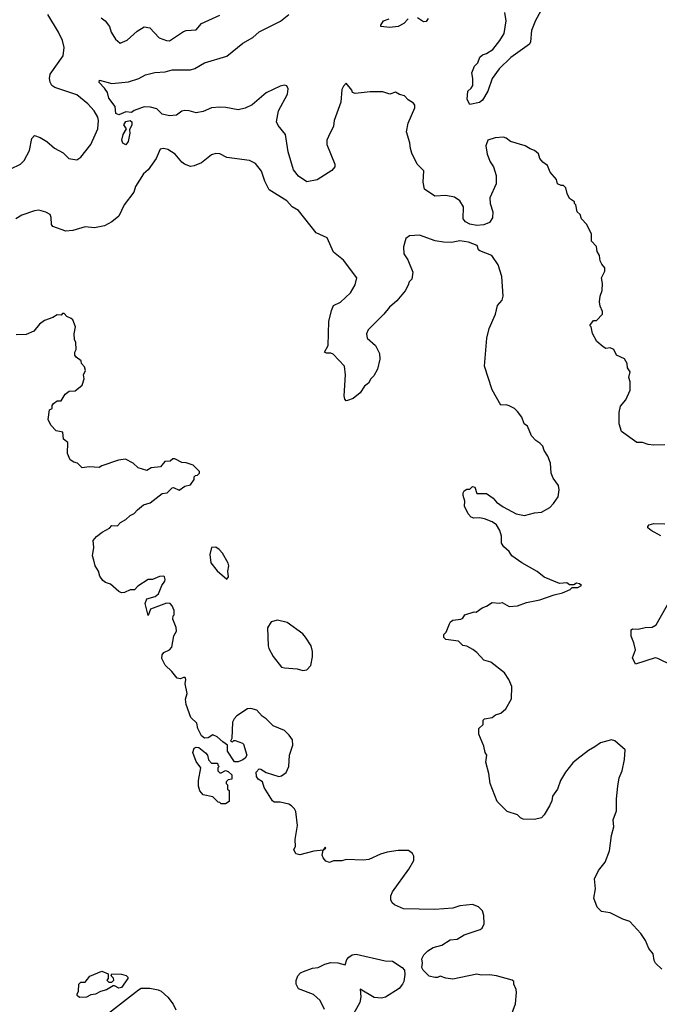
# Model space of a CAD drawing. Extents: x 1678431 to 1860718, y 384618 to 522882.
# Tile 459 of 473: x 1816489 to 1821045, y 494212 to 501223. Entities that reach past the tile are written whole.
import ezdxf

# ---------------------------------------------------------------- set-up
doc = ezdxf.new("R2010")
doc.units = 0

msp = doc.modelspace()

# ---------------------------------------------------------------- linework, layer by layer
at = {"layer": '0CON10XD'}
for points in [[(1820238.5, 501355), (1820164, 501216), (1820135.6, 501145), (1820128.2, 501065), (1820120.8, 501049.2), (1819987.2, 500952.8), (1819905, 500873.1), (1819854.4, 500805), (1819822.9, 500715), (1819785, 500650.8), (1819765, 500634.2), (1819695, 500618.8), (1819675.7, 500655), (1819680.6, 500715), (1819705, 500736.2), (1819715.7, 500755), (1819717.1, 500805), (1819708.6, 500845), (1819728.5, 500891.5), (1819753.1, 500915), (1819765.7, 500955), (1819785, 500971.9), (1819815, 500982.2), (1819859.6, 501010.4), (1819910, 501075), (1819940, 501125), (1819954.6, 501214.6), (1819945.4, 501275)], [(1816425, 500160.4), (1816495.8, 500195), (1816520.6, 500219.4), (1816558, 500292), (1816575, 500377.5), (1816595, 500398.8), (1816635, 500384.2), (1816682, 500355), (1816737, 500307), (1816798, 500275), (1816838.8, 500235), (1816895, 500225.8), (1816925, 500244.3), (1816996.5, 500335), (1817027.3, 500402.7), (1817045.3, 500445), (1817049.3, 500505), (1817045, 500530), (1817019.1, 500575), (1816975, 500624.5), (1816895, 500688.8), (1816739.5, 500739.5), (1816718.9, 500755), (1816705, 500778.8), (1816700.4, 500805), (1816706.5, 500835), (1816798.8, 500965), (1816806.1, 501025), (1816794.7, 501075), (1816765.2, 501135.2), (1816688.8, 501258.8)], [(1821083.6, 498196.4), (1821005, 498193.3), (1820965, 498197.5), (1820925, 498213.3), (1820885, 498213.3), (1820775, 498290), (1820760, 498345), (1820760, 498425), (1820768.3, 498471.7), (1820807.5, 498515), (1820837.5, 498585), (1820836.7, 498645), (1820827.5, 498675), (1820837.5, 498715), (1820817.5, 498745), (1820816.2, 498775), (1820797.7, 498807.7), (1820740, 498835), (1820720, 498875), (1820695, 498887.5), (1820665, 498882.5), (1820645, 498892.5), (1820600.7, 498930.7), (1820568.3, 498988.3), (1820560, 499035), (1820550, 499045), (1820575, 499080), (1820598.3, 499081.7), (1820640, 499125), (1820640, 499145), (1820623, 499183), (1820620, 499215), (1820623.3, 499255), (1820637.5, 499295), (1820640, 499345), (1820633.3, 499385), (1820657, 499433), (1820657.5, 499455), (1820635, 499482.5), (1820622.5, 499505), (1820620, 499545), (1820603, 499573), (1820597, 499607), (1820562.5, 499645), (1820562.5, 499695), (1820527.5, 499765), (1820490, 499805), (1820480, 499835), (1820460, 499855), (1820450, 499905), (1820440, 499915), (1820440, 499925), (1820405, 499950), (1820387.5, 499985), (1820380, 500025), (1820361.7, 500041.7), (1820345, 500042.5), (1820320, 500055), (1820312.5, 500085), (1820266.4, 500136.4), (1820247.5, 500185), (1820215, 500207.5), (1820193.9, 500233.9), (1820185, 500267.5), (1820155, 500292.5), (1820125, 500302.5), (1820090, 500325), (1819985, 500356.7), (1819955, 500380), (1819935, 500386.2), (1819875, 500382), (1819824.5, 500365.5), (1819810, 500325), (1819818, 500265), (1819840.3, 500210.3), (1819864, 500175), (1819883.6, 500113.6), (1819882, 500055), (1819837.1, 499955), (1819840, 499915), (1819858.5, 499855), (1819857.4, 499812.6), (1819835, 499779.2), (1819795, 499762.5), (1819745, 499757.7), (1819695, 499765.9), (1819665, 499783.9), (1819648.4, 499805), (1819649.6, 499889.6), (1819625, 499933.8), (1819585, 499958.8), (1819525, 499971.1), (1819445, 499965.3), (1819373.4, 500015), (1819363.7, 500066.3), (1819366.7, 500146.8), (1819320.9, 500195), (1819282, 500272), (1819271.5, 500305), (1819268.1, 500345), (1819244.2, 500425), (1819256, 500485), (1819302.5, 500595), (1819302.5, 500615), (1819295, 500627.5), (1819255, 500652.5), (1819230.7, 500680.7), (1819195, 500690), (1819165, 500706.7), (1819125, 500692.5), (1819075, 500710), (1818985, 500710), (1818878.3, 500698.3), (1818860, 500705), (1818855, 500720), (1818815, 500770), (1818795, 500750), (1818782.5, 500725), (1818776, 500635), (1818729.2, 500505), (1818724.2, 500465), (1818688.2, 500391.8), (1818676.9, 500365), (1818677.1, 500335), (1818734.4, 500195), (1818733.1, 500175), (1818711.8, 500148.2), (1818607.6, 500082.4), (1818535, 500069.1), (1818475, 500108.7), (1818439.4, 500155), (1818400.8, 500280.9), (1818383.3, 500405), (1818330.2, 500470.2), (1818318.6, 500495), (1818333.1, 500575), (1818396.8, 500693.2), (1818401.7, 500731.7), (1818391.2, 500751.2), (1818375, 500756), (1818345, 500749.2), (1818245, 500702.5), (1818144.3, 500615.7), (1818095, 500592), (1818045, 500580), (1817956.7, 500596.7), (1817915, 500600), (1817855, 500594.3), (1817795, 500568.9), (1817745, 500559.2), (1817695, 500574), (1817664.2, 500575.8), (1817645, 500571.2), (1817606.7, 500543.3), (1817555, 500537.8), (1817505, 500550), (1817465, 500588.9), (1817421.1, 500601.1), (1817375, 500603.6), (1817305, 500576.7), (1817285, 500562.5), (1817245, 500568), (1817195, 500545.7), (1817175, 500553.8), (1817168.6, 500605), (1817124.5, 500665), (1817113.6, 500703.6), (1817094.2, 500735), (1817056.2, 500775), (1817057, 500793), (1817145, 500768.8), (1817265, 500780), (1817337, 500803), (1817385, 500829.5), (1817452.7, 500847.3), (1817525, 500852.7), (1817575, 500866.5), (1817705, 500866.9), (1817735.4, 500874.6), (1817805, 500915.8), (1817965, 500964.3), (1818078, 501055), (1818150.8, 501095), (1818193.8, 501136.2), (1818346.9, 501213.1), (1818405, 501259.4)], [(1817069.2, 501235), (1817097.5, 501215), (1817128.6, 501175), (1817141.4, 501135), (1817171.2, 501085), (1817205, 501056.7), (1817255, 501076.7), (1817325, 501142), (1817375, 501172), (1817415, 501163.8), (1817483.6, 501093.6), (1817535, 501074.3), (1817556.7, 501073.3), (1817655, 501138.2), (1817675.7, 501145.7), (1817745, 501151.4), (1817785, 501195.6), (1817915, 501255.8)], [(1819255, 501228), (1819224.2, 501195), (1819185, 501175.6), (1819125, 501167.5), (1819062.5, 501175), (1819062.5, 501185), (1819081.2, 501215), (1819120.2, 501229.8)], [(1819398.9, 501231.1), (1819385, 501210), (1819365, 501206.7), (1819322.5, 501235)], [(1817245, 500331.2), (1817222.7, 500342.7), (1817216.7, 500365), (1817226.7, 500405), (1817250, 500445), (1817230, 500475), (1817245, 500497.5), (1817275, 500506), (1817286.8, 500496.8), (1817287.8, 500475), (1817270.7, 500439.3), (1817274, 500415), (1817262, 500355), (1817245, 500331.2)], [(1819717.3, 496737.3), (1819675, 496763.3), (1819645, 496767.5), (1819615, 496796.7), (1819525, 496810), (1819510, 496825), (1819510, 496845), (1819527, 496863), (1819549.3, 496920.7), (1819557.5, 496935), (1819573.9, 496946.1), (1819630, 496955), (1819645, 496962.5), (1819660, 496985), (1819725, 497006.7), (1819740, 497005), (1819782.5, 497035), (1819815, 497046.7), (1819855, 497073.3), (1819905, 497068.8), (1819925, 497073.8), (1819975, 497044), (1820035, 497048.8), (1820097.7, 497072.3), (1820195, 497091.2), (1820295, 497128.8), (1820355, 497141.2), (1820410, 497165), (1820425, 497180), (1820465, 497180), (1820490, 497195), (1820477, 497207), (1820455, 497210), (1820435, 497200), (1820405, 497200), (1820385, 497212.5), (1820335, 497207.5), (1820225, 497253.3), (1820175, 497293.8), (1820065, 497356.2), (1819995, 497406.2), (1819976.4, 497436.4), (1819938.3, 497468.3), (1819920, 497495), (1819920, 497545), (1819908.8, 497585), (1819885, 497626.7), (1819855, 497648), (1819799.4, 497669.4), (1819764.1, 497675.9), (1819724.2, 497674.2), (1819705, 497681.2), (1819683.3, 497705), (1819658.3, 497758.3), (1819660, 497795), (1819646.7, 497835), (1819647.5, 497855), (1819655, 497867.5), (1819675, 497880), (1819695, 497880), (1819715, 497900), (1819730, 497895), (1819745, 497850), (1819815, 497850), (1819862.5, 497815), (1819885, 497786.7), (1819932.5, 497755), (1820024.5, 497704.5), (1820085, 497691.4), (1820155, 497710.8), (1820205, 497716.7), (1820265, 497748.8), (1820292.3, 497777.7), (1820323.3, 497825), (1820331.2, 497875), (1820326.2, 497905), (1820289.3, 497959.3), (1820273.8, 497995), (1820269.2, 498065), (1820250, 498115), (1820224, 498155), (1820215, 498186.7), (1820195, 498208), (1820165, 498226.2), (1820135, 498260), (1820105, 498327.5), (1820083.3, 498345), (1820065, 498392.5), (1820035, 498432.5), (1820012.5, 498455), (1819975, 498473.8), (1819955, 498480), (1819915, 498477.5), (1819853.3, 498586.7), (1819800.8, 498755), (1819815.7, 498955), (1819832.5, 499025), (1819877.5, 499125), (1819892.3, 499187.7), (1819925, 499226.7), (1819933.8, 499255), (1819922.5, 499395), (1819897.7, 499477.7), (1819852.5, 499545), (1819767.6, 499577.6), (1819758, 499585), (1819748, 499615), (1819685, 499638.1), (1819625, 499648.6), (1819565, 499637.5), (1819508.3, 499638.3), (1819447.7, 499647.7), (1819337.7, 499687.7), (1819265, 499683.3), (1819240, 499665), (1819222.5, 499605), (1819226, 499555), (1819252.7, 499512.7), (1819290, 499425), (1819283.3, 499375), (1819264.2, 499355.8), (1819256.4, 499333.6), (1819235, 499292.5), (1819175, 499220.8), (1819122, 499175), (1819083.8, 499125), (1818970.8, 499015), (1818959.2, 498985), (1818964, 498955), (1819024.1, 498904.1), (1819052, 498845), (1819053.8, 498805), (1819036.7, 498735), (1819012.3, 498687.7), (1818990, 498665), (1818972.5, 498635), (1818945, 498612.5), (1818915, 498566.7), (1818865, 498526.7), (1818825, 498512.5), (1818815, 498510), (1818805, 498520), (1818800, 498545), (1818810, 498695), (1818801.4, 498755), (1818721.7, 498841.7), (1818705, 498848), (1818675, 498847.5), (1818660, 498855), (1818687, 498903), (1818691.9, 499075), (1818708.8, 499151.2), (1818725, 499187.5), (1818775, 499212), (1818845, 499277.1), (1818877.6, 499335), (1818891.4, 499385), (1818795, 499511.2), (1818725, 499568), (1818678.7, 499668.7), (1818601.2, 499705), (1818475, 499864.2), (1818429.7, 499889.7), (1818392.3, 499932.3), (1818265, 500012.5), (1818234.1, 500074.1), (1818211.2, 500145), (1818169.5, 500199.5), (1818125, 500220), (1817965, 500242.5), (1817915, 500267.5), (1817885, 500270), (1817855, 500260), (1817785, 500202.5), (1817731.7, 500181.7), (1817705, 500177.5), (1817663.9, 500193.9), (1817645, 500207.5), (1817596.7, 500265), (1817545, 500298.8), (1817513.6, 500306.4), (1817489.3, 500300.7), (1817460, 500235), (1817404.3, 500155), (1817370.8, 500125), (1817314.4, 500035), (1817301.4, 499995), (1817232.9, 499905), (1817196, 499825), (1817145.5, 499784.5), (1817094.2, 499755.8), (1817021.3, 499741.3), (1816955, 499748.9), (1816867.8, 499722.3), (1816816.7, 499716.7), (1816725, 499749.5), (1816716.1, 499765), (1816712.5, 499815), (1816705.2, 499835.2), (1816675, 499852.9), (1816625, 499865.5), (1816595, 499861.8), (1816505, 499830.5), (1816461.4, 499805)], [(1819986.2, 494125), (1820020, 494215), (1820026.7, 494295), (1820026.4, 494316.4), (1820007.5, 494355), (1820007.5, 494375), (1819997.5, 494385), (1819885.9, 494415.9), (1819835, 494421.2), (1819775, 494418.8), (1819745, 494426.2), (1819575, 494390), (1819525, 494397.5), (1819485, 494412.5), (1819465, 494402.5), (1819445, 494402.5), (1819405, 494412.5), (1819362.5, 494455), (1819352.5, 494475), (1819357.5, 494505), (1819353.3, 494535), (1819366.7, 494565), (1819395, 494592.5), (1819435, 494616.7), (1819495, 494633.3), (1819555, 494670), (1819605, 494676.7), (1819654.1, 494705.9), (1819770, 494745), (1819782.5, 494755), (1819796.7, 494785), (1819793.8, 494845), (1819785, 494877.5), (1819755.8, 494905.8), (1819715, 494923.3), (1819625, 494912), (1819575, 494896), (1819445, 494886.2), (1819221.7, 494891.7), (1819159.3, 494919.3), (1819142.5, 494935), (1819132.5, 494955), (1819133.3, 494985), (1819145, 495012.5), (1819261.2, 495175), (1819296.2, 495235), (1819296.4, 495266.4), (1819287, 495287), (1819257.7, 495307.7), (1819185, 495308), (1819106.1, 495296.1), (1819058.3, 495281.7), (1818975, 495243.8), (1818935, 495237.5), (1818815, 495242.5), (1818783, 495233), (1818725, 495232.5), (1818695, 495222.5), (1818670.7, 495230.7), (1818650, 495255), (1818643, 495273), (1818650, 495310), (1818670, 495325), (1818665, 495330), (1818650, 495310), (1818585, 495302.5), (1818485, 495277.5), (1818455, 495282.5), (1818442.5, 495315), (1818452.5, 495335), (1818450, 495385), (1818468.8, 495485), (1818456.2, 495585), (1818446.2, 495605), (1818425.8, 495625.8), (1818405, 495636.2), (1818345, 495651.2), (1818302.5, 495652.5), (1818290.5, 495660.5), (1818230, 495755), (1818217.5, 495795), (1818187.5, 495815), (1818176.7, 495835), (1818172.5, 495865), (1818195, 495887.5), (1818206.7, 495886.7), (1818245, 495862.5), (1818334.1, 495834.1), (1818355, 495838), (1818386.8, 495863.2), (1818406.1, 495906.1), (1818410.8, 495985), (1818433.9, 496056.1), (1818431.2, 496095), (1818409.3, 496129.3), (1818375, 496162.5), (1818295, 496194), (1818245, 496243.8), (1818215, 496263.8), (1818177.1, 496307.1), (1818135, 496319.2), (1818112.5, 496315), (1818036.7, 496265), (1818016.7, 496245), (1818005, 496220), (1818000, 496105), (1817990, 496085), (1818005, 496080), (1818015, 496090), (1818025, 496090), (1818075, 496072.5), (1818082.5, 496065), (1818106.7, 495985), (1818095.9, 495964.1), (1818078.3, 495951.7), (1818045, 495937.5), (1818018.3, 495938.3), (1817970, 496015), (1817968.3, 496058.3), (1817935, 496080), (1817896.4, 496116.4), (1817865, 496130), (1817831.7, 496108.3), (1817805, 496107.5), (1817783.8, 496123.8), (1817758.8, 496175), (1817750, 496215), (1817708, 496255), (1817675, 496347.5), (1817670, 496385), (1817680.8, 496425), (1817668.8, 496495), (1817672.5, 496525), (1817668.3, 496538.3), (1817655, 496540), (1817635, 496530), (1817610, 496535), (1817571.9, 496581.9), (1817525, 496625.8), (1817502.5, 496675), (1817505, 496700), (1817515, 496717.5), (1817555, 496736.7), (1817573.3, 496755), (1817586.7, 496835), (1817605, 496870), (1817603.8, 496895), (1817580, 496955), (1817583, 496977), (1817590, 496985), (1817590, 497015), (1817575, 497050), (1817560, 497065), (1817535, 497067.5), (1817420, 497025), (1817405, 496980), (1817382.5, 497065), (1817395, 497100), (1817455, 497116.7), (1817477.5, 497135), (1817502.5, 497195), (1817523.3, 497225), (1817526.2, 497236.2), (1817520, 497255), (1817515, 497260), (1817485, 497257.5), (1817435, 497237.5), (1817405, 497237.5), (1817330.7, 497189.3), (1817306.7, 497163.3), (1817275, 497162.5), (1817235, 497143.3), (1817215, 497142.5), (1817195, 497152.5), (1817135, 497202.5), (1817100, 497215), (1817080.7, 497230.7), (1817060.5, 497260.5), (1817050, 497295), (1817026.7, 497335), (1817017.5, 497375), (1817007.5, 497405), (1817017.5, 497465), (1817013.3, 497515), (1817035, 497542.5), (1817076.4, 497573.6), (1817128.3, 497601.7), (1817145, 497622.5), (1817185, 497620), (1817207, 497643), (1817246.1, 497663.9), (1817275, 497692.5), (1817305, 497707.5), (1817327, 497733), (1817371.7, 497768.3), (1817418.3, 497781.7), (1817505, 497850), (1817540, 497855), (1817575, 497890), (1817585, 497892.5), (1817625, 497873.8), (1817665, 497902.5), (1817705, 497910), (1817731.7, 497948.3), (1817732.5, 497967.5), (1817741.7, 497978.3), (1817755, 497980), (1817770, 497995), (1817770, 498005), (1817725, 498050), (1817675, 498067.5), (1817645, 498070), (1817593.6, 498096.4), (1817580, 498095), (1817561.7, 498078.3), (1817522.5, 498077.5), (1817491.7, 498038.3), (1817425, 498032.5), (1817395, 498012.5), (1817333, 498033), (1817296.2, 498066.2), (1817243, 498093), (1817193.6, 498086.4), (1817075, 498046.7), (1817055, 498033.3), (1816985, 498040), (1816935, 498032.5), (1816900, 498065), (1816875, 498072.5), (1816849.3, 498089.3), (1816830, 498135), (1816831.7, 498211.7), (1816800, 498235), (1816796.7, 498286.7), (1816750, 498295), (1816710, 498335), (1816693, 498377), (1816702.5, 498445), (1816720, 498455), (1816720, 498475), (1816730.7, 498489.3), (1816755, 498510), (1816785, 498510), (1816813.6, 498556.4), (1816841.7, 498578.3), (1816885, 498580), (1816935, 498620), (1816947.5, 498665), (1816942.5, 498695), (1816956.7, 498725), (1816951.7, 498751.7), (1816930, 498775), (1816927.5, 498795), (1816890.7, 498820.7), (1816882.5, 498835), (1816882.5, 498855), (1816892.5, 498875), (1816890, 498925), (1816880, 498945), (1816877.5, 498985), (1816887.5, 499035), (1816867.5, 499085), (1816856.4, 499096.4), (1816825, 499110), (1816805, 499130), (1816795, 499130), (1816785, 499120), (1816755, 499122.5), (1816725, 499102.5), (1816665, 499080), (1816630, 499055), (1816590, 499005), (1816535, 498982.5), (1816465, 498980)], [(1821055, 497547.5), (1820987.5, 497585), (1820963.3, 497605), (1820962.5, 497615), (1820972.5, 497625), (1821005, 497635.8), (1821085, 497634.2)], [(1817965, 497240), (1817977.5, 497255), (1817972, 497295), (1817979.4, 497335), (1817974.3, 497354.3), (1817934.1, 497424.1), (1817909.7, 497449.7), (1817885, 497466.2), (1817856.4, 497463.6), (1817844.3, 497415), (1817850, 497355), (1817895, 497297.5), (1817965, 497240)], [(1821136.4, 496623.6), (1821034, 496674), (1821015, 496678), (1820875, 496633.3), (1820855, 496680), (1820874.4, 496735), (1820864.2, 496785), (1820844.5, 496834.5), (1820845, 496877.5), (1820855, 496886.7), (1820893.9, 496883.9), (1820945, 496896.2), (1820995, 496898), (1821023.3, 496915), (1821135, 497111.2)], [(1818505, 496589.4), (1818535, 496594), (1818562, 496625), (1818574.4, 496685), (1818575.7, 496725), (1818565.6, 496765.6), (1818525.8, 496825.8), (1818505, 496848.8), (1818395, 496930), (1818325, 496947.1), (1818280, 496935), (1818253.6, 496893.6), (1818259.2, 496765), (1818262.5, 496745), (1818295, 496687.5), (1818355, 496613.3), (1818375, 496606.7), (1818465, 496600.9), (1818505, 496589.4)], [(1821063, 494463), (1821017.5, 494505), (1821007.5, 494525), (1821000.5, 494570.5), (1820970.3, 494610.3), (1820945.7, 494665.7), (1820913.8, 494715), (1820835, 494802.5), (1820785, 494817.5), (1820695, 494862.5), (1820633, 494873), (1820603, 494903), (1820578.3, 494968.3), (1820590, 495035), (1820582.5, 495105), (1820612.5, 495165), (1820660, 495225), (1820691.2, 495305), (1820704, 495415), (1820720, 495475), (1820716.2, 495525), (1820739.5, 495590.5), (1820738.8, 495675), (1820750, 495765), (1820760, 495825), (1820781.2, 495875), (1820796.2, 495955), (1820801.2, 496025), (1820728.3, 496088.3), (1820704.1, 496095.9), (1820625, 496074.2), (1820585.7, 496044.3), (1820539.7, 496020.3), (1820458, 495955), (1820427.9, 495932.1), (1820376, 495865), (1820342, 495805), (1820318.8, 495745), (1820283.3, 495695), (1820279.3, 495660.7), (1820262.5, 495625), (1820225, 495560), (1820205, 495540), (1820155, 495527.5), (1820075, 495530), (1820055, 495540), (1820035, 495560), (1819960, 495585), (1819890, 495655), (1819840, 495785), (1819831.2, 495855), (1819808.8, 495935), (1819817.5, 495985), (1819803.3, 496005), (1819795, 496050), (1819760, 496135), (1819760, 496175), (1819790, 496205), (1819790, 496235), (1819800, 496245), (1819855, 496254), (1819877.3, 496272.7), (1819915, 496286), (1819950.8, 496315), (1819992.7, 496387.3), (1819994, 496475), (1819974.2, 496524.2), (1819941.7, 496571.7), (1819845, 496648.8), (1819795, 496662.5), (1819745, 496717.5), (1819717.3, 496737.3)], [(1817955, 495640), (1817925, 495640), (1817915, 495650), (1817901.7, 495651.7), (1817865, 495690), (1817795, 495702.5), (1817773, 495733), (1817763.3, 495765), (1817763.8, 495805), (1817780, 495895), (1817745, 495940), (1817723.3, 496005), (1817732.5, 496035), (1817745, 496042.5), (1817765, 496040), (1817813, 496003), (1817827, 495987), (1817833, 495953), (1817855, 495930), (1817895, 495930), (1817900, 495925), (1817900, 495915), (1817910, 495905), (1817900, 495895), (1817900, 495875), (1817915, 495860), (1817925, 495860), (1817955, 495877.5), (1817975, 495870), (1818000, 495845), (1818000, 495815), (1817975, 495810), (1817960, 495795), (1817960, 495785), (1817970, 495775), (1817970, 495745), (1817980, 495735), (1817980, 495655), (1817955, 495640)], [(1818660, 494175), (1818629.2, 494239.2), (1818580.7, 494280.7), (1818475, 494322.5), (1818457.5, 494355), (1818458.3, 494381.7), (1818470, 494415), (1818490, 494435), (1818510, 494445), (1818575, 494470), (1818615, 494473.3), (1818662.3, 494497.7), (1818705, 494510), (1818755, 494508), (1818807, 494493), (1818819.3, 494530.7), (1818832.3, 494547.7), (1818856.1, 494563.9), (1818885, 494570), (1819092.3, 494522.3), (1819145, 494518.8), (1819212.5, 494475), (1819230, 494455), (1819233.3, 494425), (1819226.2, 494375), (1819216.7, 494355), (1819192.5, 494325), (1819095, 494264), (1819065, 494256), (1819015, 494260.8), (1818915, 494320), (1818918.8, 494265), (1818912.5, 494225), (1818855, 494122.5)], [(1816915, 494260), (1816897.5, 494275), (1816897.5, 494285), (1816907.5, 494305), (1816910, 494355), (1816925, 494370), (1816955, 494370), (1816988.3, 494411.7), (1817075, 494447.5), (1817118.3, 494428.3), (1817120, 494395), (1817110, 494385), (1817125, 494370), (1817145, 494370), (1817160, 494385), (1817158.3, 494398.3), (1817140, 494415), (1817145, 494430), (1817215, 494427.5), (1817246.7, 494416.7), (1817260, 494405), (1817260, 494395), (1817215, 494331.2), (1817195, 494326), (1817165, 494343.3), (1817155, 494342.5), (1817107.5, 494315), (1817065, 494303.8), (1817030, 494285), (1816995, 494278.8), (1816965, 494263.3), (1816915, 494260)], [(1817120.6, 494149.4), (1817335, 494316), (1817355, 494325.8), (1817415, 494327.5), (1817475, 494315.7), (1817496.7, 494305), (1817543.6, 494263.6), (1817583.4, 494213.4), (1817601.7, 494171.7)]]:
    msp.add_lwpolyline(points, dxfattribs=at)

doc.saveas('drawing.dxf')
